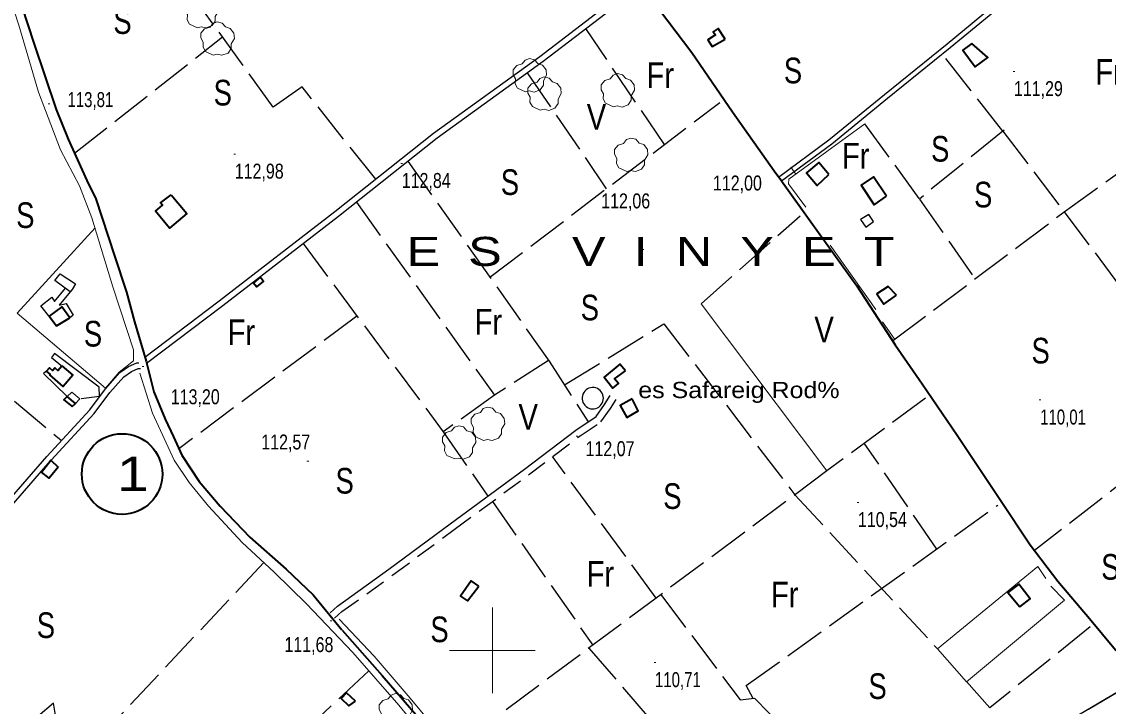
# Model space of a CAD drawing. Extents: x 483840 to 488445, y 4386047 to 4389027.
# Drawn here: x 485725 to 486360, y 4387967 to 4388367 of the extents above; entities that cross this region are included whole.
import ezdxf
from ezdxf.enums import TextEntityAlignment as Align

# ---------------------------------------------------------------- set-up
doc = ezdxf.new("R2010")
doc.units = 0
doc.header["$LTSCALE"] = 4
doc.linetypes.add('LONG_DASHED', pattern=[7.5, 6, -1.5])
doc.linetypes.add('MEDIUM_DASHED', pattern=[4.5, 3, -1.5])
for name, color, linetype, lineweight in [('1', 7, 'Continuous', 13), ('21', 7, 'Continuous', 25), ('24', 7, 'Continuous', 13), ('25', 7, 'LONG_DASHED', 25), ('29', 7, 'Continuous', 13), ('38', 7, 'Continuous', 25), ('43', 7, 'Continuous', 25), ('46', 7, 'Continuous', 25), ('47', 7, 'Continuous', 35), ('51', 7, 'Continuous', 13), ('6', 7, 'Continuous', 35), ('7', 7, 'Continuous', 13)]:
    doc.layers.add(name, color=color, linetype=linetype, lineweight=lineweight)
doc.layers.add('31', color=7, linetype='Continuous')
doc.layers.add('5', color=7, linetype='Continuous')

msp = doc.modelspace()

# ---------------------------------------------------------------- linework, layer by layer
at = {"layer": '1'}
for p, q in [((486000, 4388025), (486000, 4387975)), ((485975, 4388000), (486025, 4388000))]:
    msp.add_line(p, q, dxfattribs=at)
at = {"layer": '21'}
for points in [[(486215.3, 4388251.91), (486218.46, 4388247.34), (486223.03, 4388250.72), (486220.17, 4388254.7)], [(485753.06, 4388209.6), (485744.12, 4388216.11), (485747.19, 4388220.16), (485756.2, 4388214.25), (485754.18, 4388210.95)], [(486064.98, 4388147.39), (486064.9, 4388148.39), (486064.66, 4388149.36), (486064.26, 4388150.28), (486063.73, 4388151.13), (486063.06, 4388151.88), (486062.28, 4388152.52), (486061.42, 4388153.02), (486060.48, 4388153.38), (486059.49, 4388153.58), (486058.49, 4388153.62), (486057.49, 4388153.5), (486056.53, 4388153.22), (486055.62, 4388152.79), (486054.8, 4388152.22), (486054.07, 4388151.52), (486053.47, 4388150.72), (486053, 4388149.83), (486052.69, 4388148.88), (486052.53, 4388147.89), (486052.53, 4388146.88), (486052.69, 4388145.89), (486053, 4388144.94), (486053.47, 4388144.05), (486054.07, 4388143.25), (486054.8, 4388142.55), (486055.62, 4388141.98), (486056.53, 4388141.55), (486057.49, 4388141.27), (486058.49, 4388141.15), (486059.49, 4388141.19), (486060.48, 4388141.39), (486061.42, 4388141.75), (486062.28, 4388142.25), (486063.06, 4388142.89), (486063.73, 4388143.64), (486064.26, 4388144.49), (486064.66, 4388145.41)]]:
    msp.add_lwpolyline(points, close=True, dxfattribs=at)
at = {"layer": '24'}
msp.add_line((486177.48, 4388278.29), (486174.52, 4388282.33), dxfattribs=at)
msp.add_lwpolyline([(486183.33, 4388258.99), (486173.26, 4388272.62), (486173.41, 4388275.32), (486217.84, 4388307.8)], dxfattribs=at)
at = {"layer": '25'}
for p, q in [((485755.58, 4388290.51), (485842.09, 4388358.58)), ((486100.66, 4388295.68), (486054.6, 4388363.39)), ((486298.71, 4388303.51), (486263.68, 4388347.89)), ((486020.45, 4388337.59), (486066.68, 4388269.85)), ((485998.55, 4388218.08), (486133.04, 4388320.28)), ((486217.76, 4388307.74), (486249.79, 4388263.82)), ((485950.61, 4388285.93), (486033.15, 4388169.1)), ((485920.46, 4388262.04), (486001.23, 4388149.17)), ((486122.14, 4388202.55), (486180.08, 4388254.05)), ((485889.26, 4388237.75), (485971.26, 4388127.81)), ((485920.83, 4388195.43), (485816.66, 4388117.88)), ((486033.15, 4388169.1), (486056.1, 4388133.6)), ((485971.26, 4388127.81), (485997.38, 4388090.18)), ((486259.92, 4388059.26), (486217.59, 4388121.04)), ((486095.88, 4388030.62), (486035.27, 4388113.25)), ((486380.34, 4388107.4), (486317.21, 4388058.32)), ((486000.06, 4388087.07), (486058.79, 4388003.03))]:
    msp.add_line(p, q, dxfattribs=at)
for points in [[(485931.75, 4388275.44), (485888.71, 4388329.32), (485871.86, 4388317.51), (485825.24, 4388381.8), (485912.38, 4388445.63), (485921.1, 4388433.71), (486000.33, 4388496.21)], [(486234.09, 4388180.95), (486334.49, 4388256.23), (486431.7, 4388326.53)], [(486299.4, 4388304.05), (486298.7, 4388303.54), (486249.79, 4388263.82), (486282.4, 4388217.17)], [(486298.71, 4388303.51), (486334.55, 4388256.27), (486405.23, 4388162.06), (486453.18, 4388198.22), (486407.03, 4388257.93), (486454.67, 4388294.7)], [(486042.12, 4388155.23), (486100.41, 4388190.89), (486176.95, 4388090.95), (486260.35, 4388000.99)], [(485696.51, 4388169.48), (485697.55, 4388164.95), (485747.94, 4388122.6)], [(486032.9, 4388169.47), (486001.23, 4388149.17), (485971.26, 4388127.81)], [(486253.47, 4388147.49), (486195.74, 4388104.93), (485976.9, 4387942.09)], [(486152.58, 4387971.94), (486148.46, 4387979.43), (486295.61, 4388084.82)], [(485866.37, 4388051.37), (485750.37, 4387927.99), (485743.25, 4387969.09), (485649.76, 4387890.09), (485568.47, 4387977.38)], [(486098.57, 4388032.63), (486144.95, 4387971.17), (486153.27, 4387972.01), (486193.92, 4387931.04), (486248.48, 4387871.04), (486187.86, 4387813.71)], [(486349.61, 4388013.75), (486291.01, 4387966.38), (486277.36, 4387981.77)], [(486056.48, 4388001.3), (486109.52, 4387939.83), (486102.03, 4387933.59), (486144.18, 4387886.7)], [(485927.75, 4387988.11), (485852.41, 4387917.81), (485873.83, 4387892.79), (485773.45, 4387805.53)]]:
    msp.add_lwpolyline(points, dxfattribs=at)
at = {"layer": '29'}
for points in [[(485827.46, 4388363.91), (485822.92, 4388366.03), (485821.51, 4388368.57), (485821.61, 4388371.55), (485820.24, 4388373.96), (485820.28, 4388376.71), (485822.44, 4388379.31), (485825.63, 4388380.31), (485827.28, 4388382.5), (485829.85, 4388383.33), (485832.71, 4388382.68), (485834.66, 4388380.41), (485837.47, 4388379.59), (485839.6, 4388376.74), (485839.84, 4388373.61), (485837.96, 4388370.46), (485837.96, 4388367.78), (485836.14, 4388365.17), (485832.52, 4388363.83), (485829.75, 4388364.46)], [(485836.71, 4388347.88), (485832.17, 4388350), (485830.76, 4388352.54), (485830.86, 4388355.52), (485829.49, 4388357.93), (485829.53, 4388360.68), (485831.69, 4388363.28), (485834.88, 4388364.28), (485836.53, 4388366.47), (485839.1, 4388367.3), (485841.96, 4388366.65), (485843.91, 4388364.38), (485846.72, 4388363.56), (485848.85, 4388360.71), (485849.09, 4388357.58), (485847.21, 4388354.43), (485847.21, 4388351.75), (485845.39, 4388349.14), (485841.77, 4388347.8), (485839, 4388348.43)], [(486019.33, 4388326.42), (486014.79, 4388328.54), (486013.38, 4388331.08), (486013.48, 4388334.06), (486012.11, 4388336.47), (486012.15, 4388339.22), (486014.31, 4388341.82), (486017.5, 4388342.82), (486019.15, 4388345.01), (486021.72, 4388345.84), (486024.58, 4388345.19), (486026.53, 4388342.92), (486029.34, 4388342.1), (486031.47, 4388339.25), (486031.71, 4388336.12), (486029.83, 4388332.97), (486029.83, 4388330.29), (486028.01, 4388327.68), (486024.39, 4388326.34), (486021.62, 4388326.97)], [(486027.97, 4388315.71), (486023.43, 4388317.83), (486022.02, 4388320.37), (486022.12, 4388323.35), (486020.75, 4388325.76), (486020.79, 4388328.51), (486022.95, 4388331.11), (486026.14, 4388332.11), (486027.79, 4388334.3), (486030.36, 4388335.13), (486033.22, 4388334.48), (486035.17, 4388332.21), (486037.98, 4388331.39), (486040.11, 4388328.54), (486040.35, 4388325.41), (486038.47, 4388322.26), (486038.47, 4388319.58), (486036.65, 4388316.97), (486033.03, 4388315.63), (486030.26, 4388316.26)], [(486070.8, 4388317.65), (486066.26, 4388319.77), (486064.85, 4388322.31), (486064.95, 4388325.29), (486063.58, 4388327.7), (486063.62, 4388330.45), (486065.78, 4388333.05), (486068.97, 4388334.05), (486070.62, 4388336.24), (486073.19, 4388337.07), (486076.05, 4388336.42), (486078, 4388334.15), (486080.81, 4388333.33), (486082.94, 4388330.48), (486083.18, 4388327.35), (486081.3, 4388324.2), (486081.3, 4388321.52), (486079.48, 4388318.91), (486075.86, 4388317.57), (486073.09, 4388318.2)], [(486078.59, 4388279.93), (486074.05, 4388282.05), (486072.64, 4388284.59), (486072.74, 4388287.57), (486071.37, 4388289.98), (486071.41, 4388292.73), (486073.57, 4388295.33), (486076.76, 4388296.33), (486078.41, 4388298.52), (486080.98, 4388299.35), (486083.84, 4388298.7), (486085.79, 4388296.43), (486088.6, 4388295.61), (486090.73, 4388292.76), (486090.97, 4388289.63), (486089.09, 4388286.48), (486089.09, 4388283.8), (486087.27, 4388281.19), (486083.65, 4388279.85), (486080.88, 4388280.48)], [(485994.83, 4388122.72), (485990.29, 4388124.84), (485988.88, 4388127.38), (485988.98, 4388130.36), (485987.61, 4388132.77), (485987.65, 4388135.52), (485989.81, 4388138.12), (485993, 4388139.12), (485994.65, 4388141.31), (485997.22, 4388142.14), (486000.08, 4388141.49), (486002.03, 4388139.22), (486004.84, 4388138.4), (486006.97, 4388135.55), (486007.21, 4388132.42), (486005.33, 4388129.27), (486005.33, 4388126.59), (486003.51, 4388123.98), (485999.89, 4388122.64), (485997.12, 4388123.27)], [(485977.97, 4388111.89), (485973.43, 4388114.01), (485972.02, 4388116.55), (485972.12, 4388119.53), (485970.75, 4388121.94), (485970.79, 4388124.69), (485972.95, 4388127.29), (485976.14, 4388128.29), (485977.79, 4388130.48), (485980.36, 4388131.31), (485983.22, 4388130.66), (485985.17, 4388128.39), (485987.98, 4388127.57), (485990.11, 4388124.72), (485990.35, 4388121.59), (485988.47, 4388118.44), (485988.47, 4388115.76), (485986.65, 4388113.15), (485983.03, 4388111.81), (485980.26, 4388112.44)], [(485940.95, 4387955.35), (485936.41, 4387957.47), (485935, 4387960.01), (485935.1, 4387962.99), (485933.73, 4387965.4), (485933.77, 4387968.15), (485935.93, 4387970.75), (485939.12, 4387971.75), (485940.77, 4387973.94), (485943.34, 4387974.77), (485946.2, 4387974.12), (485948.15, 4387971.85), (485950.96, 4387971.03), (485953.09, 4387968.18), (485953.33, 4387965.05), (485951.45, 4387961.9), (485951.45, 4387959.22), (485949.63, 4387956.61), (485946.01, 4387955.27), (485943.24, 4387955.9)]]:
    msp.add_lwpolyline(points, close=True, dxfattribs=at)
at = {"layer": '38'}
for points in [[(486167.47, 4388276.64), (486196.77, 4388298.32), (486229.44, 4388324.85), (486265.99, 4388354.46), (486296.41, 4388379.57), (486332.22, 4388406.78), (486353.27, 4388422.12), (486357.92, 4388425.73), (486361.06, 4388431.21), (486363.9, 4388437.14), (486368.72, 4388444.06)], [(486169.13, 4388274.35), (486198.5, 4388296.09), (486231.22, 4388322.66), (486267.77, 4388352.28), (486298.16, 4388377.36), (486333.9, 4388404.52), (486354.96, 4388419.87), (486361.55, 4388424.99)], [(485796.8, 4388171.44), (485840.13, 4388204.26), (485907.84, 4388256.49), (485965.64, 4388302.3), (486027.71, 4388347.13), (486075.37, 4388383.75), (486083.08, 4388389.17)], [(485797.78, 4388167.91), (485842.26, 4388201.49), (485909.99, 4388253.74), (485967.75, 4388299.52), (486029.79, 4388344.33), (486077.44, 4388380.94), (486085.16, 4388386.26)], [(485482.6, 4387908.98), (485540.58, 4387957.73), (485595.79, 4388005.15), (485629.35, 4388034.39), (485640.88, 4388044.16), (485646.28, 4388046.42), (485648.23, 4388046.42), (485649.73, 4388046.42), (485651.98, 4388045.98), (485661.37, 4388037.66), (485667.08, 4388036.62), (485671.43, 4388036.71), (485675.7, 4388037.76), (485680.87, 4388044.97), (485704.67, 4388073.59), (485739.49, 4388113.41), (485764.5, 4388140.6), (485773.71, 4388152.85), (485782.17, 4388162.39), (485787.26, 4388165.92), (485791.98, 4388168.1), (485793.22, 4388168.09)], [(485741.78, 4388111.09), (485741.91, 4388111.24), (485767, 4388138.52), (485776.23, 4388150.79), (485784.35, 4388159.93), (485788.89, 4388163.06), (485792.8, 4388164.85), (485794.15, 4388164.7)], [(485905.06, 4388021.88), (485909.39, 4388025.84), (485939.43, 4388047.42), (485975.32, 4388074.04), (486018.78, 4388105.84), (486048.9, 4388128.77), (486060.66, 4388136.66), (486065.68, 4388143.72), (486068.97, 4388148.9)], [(485484.34, 4387906.18), (485542.69, 4387955.24), (485597.93, 4388002.68), (485631.48, 4388031.91), (485642.61, 4388041.33), (485646.94, 4388043.13), (485648.23, 4388043.13), (485649.41, 4388043.13), (485650.48, 4388042.93), (485659.88, 4388034.59), (485666.82, 4388033.32), (485671.86, 4388033.43), (485677.65, 4388034.86), (485683.45, 4388042.98), (485707.15, 4388071.48), (485740.2, 4388109.29)]]:
    msp.add_lwpolyline(points, dxfattribs=at)
at = {"layer": '38', "linetype": 'MEDIUM_DASHED'}
msp.add_lwpolyline([(485907.76, 4388018.81), (485911.97, 4388022.66), (485941.84, 4388044.12), (485977.74, 4388070.75), (486021.23, 4388102.56), (486051.28, 4388125.44), (486063.56, 4388133.68), (486069.07, 4388141.44), (486072.42, 4388146.71)], dxfattribs=at)
at = {"layer": '43'}
msp.add_line((486348.71, 4387965.7), (486365.94, 4387975.86), dxfattribs=at)
msp.add_lwpolyline([(485790.93, 4387631.98), (486094.33, 4387815.81), (486392.84, 4387991.71)], dxfattribs=at)
at = {"layer": '46'}
for points in [[(485741.21, 4388194.81), (485735.89, 4388201.39), (485742.26, 4388206.5), (485743.84, 4388203.96), (485750.28, 4388211.63)], [(485753.05, 4388209.61), (485746.7, 4388201.86), (485750.75, 4388202.84), (485754.73, 4388195.95), (485752.59, 4388194.23)], [(485759.54, 4388147.2), (485770.11, 4388148.56), (485770.03, 4388153.81), (485743.97, 4388173.5), (485742.1, 4388171.25), (485748.57, 4388165.98)], [(485739.33, 4388163.37), (485737.38, 4388161.79), (485751.28, 4388148.46)]]:
    msp.add_lwpolyline(points, dxfattribs=at)
at = {"layer": '47'}
for points in [[(486136.29, 4388357.25), (486132.08, 4388363.47), (486129.25, 4388361.56), (486130.47, 4388359.75), (486126.06, 4388356.79), (486128.57, 4388353.04)], [(486280.4, 4388354.64), (486275.15, 4388350.73), (486282.37, 4388341.02), (486289.76, 4388346.52)], [(486196.88, 4388278.06), (486190.94, 4388285.1), (486183.79, 4388279.08), (486190.04, 4388271.64)], [(486230.58, 4388265.44), (486223.06, 4388276.68), (486215.81, 4388271.83), (486223.38, 4388260.49)], [(485812.08, 4388266.18), (485821.25, 4388255.39), (485811.21, 4388246.86), (485802.91, 4388256.62), (485807.12, 4388260.21), (485805.94, 4388261.58)], [(485864.29, 4388218.18), (485866.17, 4388215.71), (485861.95, 4388212.51), (485860.33, 4388214.63)], [(486236.45, 4388207.61), (486231.57, 4388212.78), (486224.97, 4388208.42), (486228.99, 4388202.36)], [(485752.93, 4388194.44), (485748.2, 4388200.89), (485740.75, 4388195.44), (485745.01, 4388189.6)], [(485748.18, 4388166.31), (485754.56, 4388160.77), (485748.94, 4388154.29), (485741.07, 4388161.09), (485741.4, 4388161.47), (485739.27, 4388163.3), (485740.92, 4388165.22), (485742.73, 4388163.64), (485744.03, 4388165.14), (485745.8, 4388163.58)], [(486077.95, 4388163.4), (486074.64, 4388167.37), (486065.34, 4388159.62), (486070.55, 4388153.35), (486073.73, 4388156.01), (486071.43, 4388158.75)], [(485754.29, 4388142.61), (485756.17, 4388144.34), (485751.28, 4388148.46), (485749.38, 4388146.36)], [(486081.72, 4388147.05), (486074.68, 4388143.06), (486078.59, 4388136.14), (486085.28, 4388139.93)], [(485745.95, 4388107.12), (485740.79, 4388100.66), (485736.25, 4388104.27), (485741.71, 4388111.15)], [(485992.19, 4388037.46), (485987.53, 4388040.67), (485981.4, 4388031.77), (485985.56, 4388028.89)], [(486308.61, 4388025.52), (486314.61, 4388030.11), (486307.99, 4388038.74), (486301.5, 4388033.77)], [(485919.98, 4387970.28), (485914.72, 4387975.22), (485911.59, 4387971.89), (485916.07, 4387967.66)]]:
    msp.add_lwpolyline(points, close=True, dxfattribs=at)
at = {"layer": '51'}
for p, q in [((486197.62, 4388236.88), (486224.31, 4388199.34)), ((486195.74, 4388104.93), (486122.14, 4388202.55)), ((486228.15, 4388192), (486235.52, 4388181.73))]:
    msp.add_line(p, q, dxfattribs=at)
for points in [[(485706.82, 4388414.68), (485723.02, 4388365.5), (485734.57, 4388326.21), (485747.45, 4388292.48), (485758.43, 4388271.42), (485765.74, 4388252.83), (485778.03, 4388212.41), (485790.1, 4388175.6), (485790.18, 4388169.3), (485781.79, 4388162.53), (485773.63, 4388153.18), (485722.1, 4388197.17), (485767.59, 4388247.04)], [(485793.72, 4388162.1), (485801.18, 4388138.64), (485813.83, 4388111.28), (485822.71, 4388098.09), (485833.89, 4388084.37), (485853.74, 4388063.03), (485872.38, 4388045.81), (485891.31, 4388027.31), (485918.44, 4387998.78), (485945.34, 4387967.92), (485975.78, 4387930.98), (485995.33, 4387904.54)], [(485756.17, 4388144.34), (485758.79, 4388147.04), (485753.98, 4388151.01), (485751.28, 4388148.46)], [(486326.67, 4388037.63), (486334.71, 4388029.32), (486277.33, 4387981.74), (486260.35, 4388000.99), (486319.08, 4388049.02), (486323.74, 4388041.97)], [(486055.38, 4387837.5), (486046.51, 4387846.86), (486032.37, 4387866.72), (486009.59, 4387898.11), (485979.75, 4387938.64), (485951.94, 4387972.13), (485930.82, 4387996.62), (485910.45, 4388018.27)]]:
    msp.add_lwpolyline(points, dxfattribs=at)
at = {"layer": '6'}
for points in [[(486041.26, 4388448.96), (486070.33, 4388412.2), (486088.62, 4388386.55), (486116.6, 4388349.44), (486140.39, 4388314.86), (486164.8, 4388280.35), (486169.29, 4388274.24)], [(485721.25, 4388387.26), (485731.78, 4388354.89), (485744.85, 4388316.19), (485751.85, 4388298.7), (485762.78, 4388274.7), (485768, 4388263.85), (485779.02, 4388230.66), (485785.91, 4388209.4), (485790.76, 4388192.02), (485797.49, 4388169.1), (485801.96, 4388151.04), (485808.65, 4388135.09), (485813.43, 4388124.82), (485818.42, 4388114.08), (485828.47, 4388098.7), (485840.76, 4388084.25), (485858.12, 4388066.2), (485879.3, 4388047.48), (485895.16, 4388032.58), (485911.89, 4388012.02)], [(486169.13, 4388274.35), (486186.31, 4388250.53), (486213.19, 4388213.09), (486235.61, 4388178.6), (486251.45, 4388155.76), (486271.85, 4388125.77), (486296.82, 4388088.37), (486314.6, 4388061.76), (486330.73, 4388040.49), (486349.4, 4388018.73), (486364.43, 4388000.31), (486372.86, 4387995.35), (486382.16, 4387992.25)], [(485912.17, 4388011.78), (485935.61, 4387985.33), (485960.06, 4387956.84), (485983.16, 4387928.35), (486007.28, 4387896.47), (486027.88, 4387862.88), (486044.27, 4387841.38), (486049.75, 4387833.89), (486058.02, 4387825.05), (486074.09, 4387815.1), (486088.73, 4387807.17), (486116.23, 4387792.4)]]:
    msp.add_lwpolyline(points, dxfattribs=at)
msp.add_circle((485783.41, 4388103.07), 23.55, dxfattribs=at)
at = {"layer": '7'}
for p, q in [((486304.6, 4388338.32), (486305.6, 4388338.32)), ((485740.08, 4388319.47), (485741.08, 4388319.47)), ((485848.82, 4388290.09), (485849.82, 4388290.09)), ((485946.5, 4388284.63), (485947.5, 4388284.63)), ((486168.18, 4388275.16), (486169.18, 4388275.16)), ((486087.53, 4388234.23), (486088.53, 4388234.23)), ((485795.09, 4388166.01), (485796.09, 4388166.01)), ((486319.92, 4388146.39), (486320.92, 4388146.39)), ((486049.08, 4388125.24), (486050.08, 4388125.24)), ((485891.57, 4388110.66), (485892.57, 4388110.66)), ((486213.35, 4388086.5), (486214.35, 4388086.5)), ((485905.08, 4388017.29), (485906.08, 4388017.29)), ((486094.6, 4387992.92), (486095.6, 4387992.92))]:
    msp.add_line(p, q, dxfattribs=at)

# ---------------------------------------------------------------- texts
at = {"layer": '31'}
for s, width, p in [('S', 0.8, (485783.65, 4388360.29)), ('S', 0.8, (486175.88, 4388331.41)), ('Fr', 0.85, (486098.21, 4388328.65)), ('Fr', 0.85, (486360.75, 4388330.61)), ('S', 0.8, (485842.3, 4388318.46)), ('V', 0.85, (486060.91, 4388304.32)), ('Fr', 0.85, (486212.53, 4388281.61)), ('S', 0.8, (486261.98, 4388285.66)), ('S', 0.8, (486010.3, 4388266.16)), ('S', 0.8, (486287.12, 4388258.89)), ('S', 0.8, (485726.82, 4388246.87)), ('S', 0.8, (486057.04, 4388192.89)), ('Fr', 0.85, (485853.16, 4388178.4)), ('Fr', 0.85, (485997.66, 4388184.56)), ('V', 0.85, (486194.07, 4388180)), ('S', 0.8, (485766.41, 4388177.59)), ('S', 0.8, (486320.73, 4388167.69)), ('V', 0.85, (486020.99, 4388128.92)), ('S', 0.8, (485913.62, 4388091.64)), ('S', 0.8, (486105.32, 4388082.68)), ('S', 0.8, (486361.51, 4388041.31)), ('Fr', 0.85, (486063.15, 4388037.26)), ('Fr', 0.85, (486170.98, 4388025.09)), ('S', 0.8, (485738.84, 4388007.24)), ('S', 0.8, (485969.1, 4388004.81)), ('S', 0.8, (486225.34, 4387971.6))]:
    msp.add_text(s, height=15, dxfattribs=dict(at, width=width)).set_placement(p, align=Align.CENTER)
at = {"layer": '5'}
for s, height, width, p in [('E  S     V  I  N  Y  E  T', 16.99, 1.3, (486235.29, 4388224.69)), ('es Safareig Rod%', 9.5, 1.15, (486203.11, 4388147.46))]:
    msp.add_text(s, height=height, dxfattribs=dict(at, width=width)).set_placement(p, align=Align.RIGHT)
at = {"layer": '6', "width": 1.25}
msp.add_text('1', height=20, dxfattribs=at).set_placement((485789.69, 4388093.22), align=Align.CENTER)
at = {"layer": '7'}
for s, width, p in [('111,29', 0.8, (486305.1, 4388323.95)), ('113,81', 0.75, (485751.45, 4388317.54)), ('112,98', 0.8, (485849.32, 4388275.72)), ('112,84', 0.8, (485947, 4388270.26)), ('112,00', 0.8, (486129.04, 4388268.8)), ('112,06', 0.8, (486063.69, 4388258.34)), ('113,20', 0.8, (485811.91, 4388143.87)), ('110,01', 0.75, (486320.42, 4388132.02)), ('112,57', 0.8, (485864.84, 4388117.43)), ('112,07', 0.8, (486054.53, 4388113.54)), ('110,54', 0.8, (486213.85, 4388072.13)), ('111,68', 0.8, (485878.39, 4387999.03)), ('110,71', 0.75, (486095.1, 4387978.55))]:
    msp.add_text(s, height=8.75, dxfattribs=dict(at, width=width)).set_placement(p)

doc.saveas('drawing.dxf')
